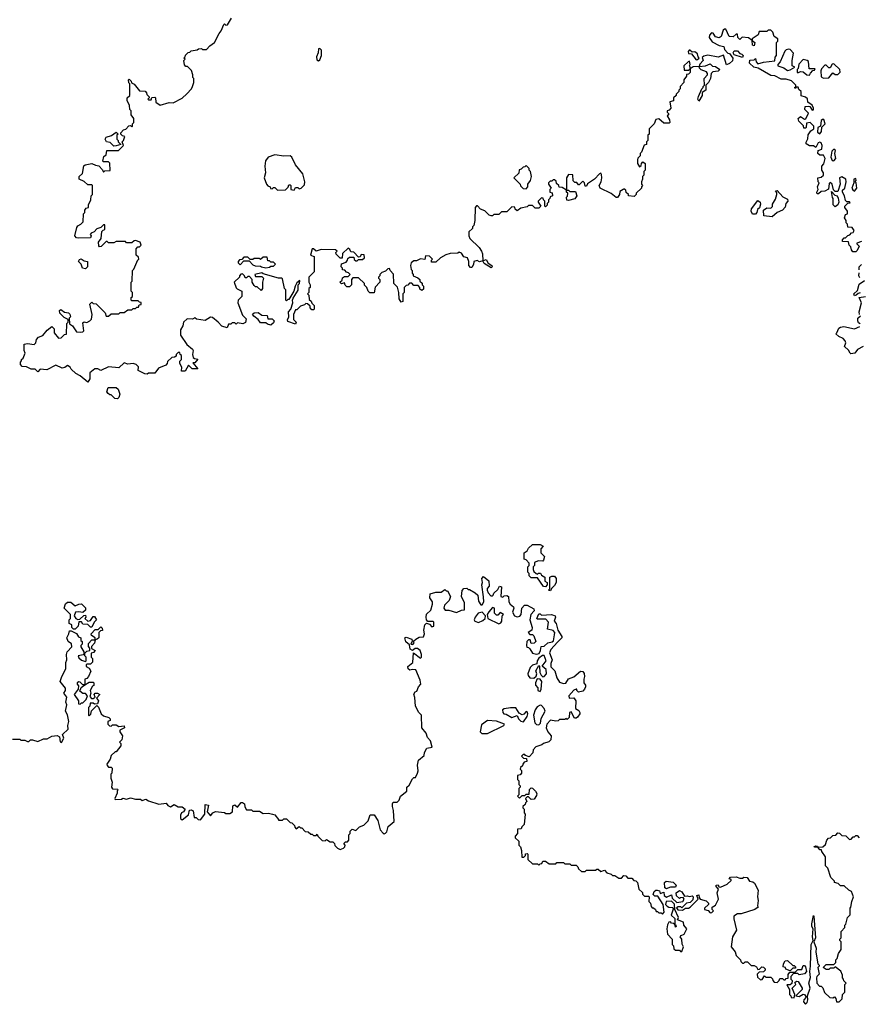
# Model space of a CAD drawing. Extents: x 2494118 to 2687960, y 757339 to 915227.
# Tile 259 of 364: x 2579695 to 2586212, y 887180 to 894822. Entities that reach past the tile are written whole.
import ezdxf

# ---------------------------------------------------------------- set-up
doc = ezdxf.new("R2010")
doc.units = 0

msp = doc.modelspace()

# ---------------------------------------------------------------- linework, layer by layer
at = {"layer": '0CON20XD'}
for points in [[(2580568.3, 892791.7), (2580570, 892875), (2580580, 892885), (2580611.7, 892958.3), (2580620, 892965), (2580618.3, 892978.3), (2580600, 892995), (2580600, 893045), (2580611.7, 893058.3), (2580625, 893060), (2580638.3, 893071.7), (2580630, 893095), (2580595, 893107.5), (2580583, 893107), (2580565, 893090), (2580525, 893090), (2580515, 893100), (2580445, 893100), (2580425, 893090), (2580385, 893090), (2580375, 893100), (2580365, 893100), (2580326.7, 893063.3), (2580315, 893060), (2580308.3, 893068.3), (2580307.5, 893095), (2580326.4, 893123.6), (2580332.5, 893177.5), (2580341.7, 893188.3), (2580357, 893193), (2580355, 893230), (2580345, 893230), (2580325, 893210), (2580295, 893200), (2580273, 893177), (2580250, 893165), (2580242.5, 893155), (2580250, 893145), (2580245, 893130), (2580155, 893127.5), (2580135, 893130), (2580122.5, 893145), (2580139.3, 893210.7), (2580147, 893223), (2580170, 893235), (2580187, 893253), (2580190, 893315), (2580200, 893325), (2580200, 893345), (2580211.7, 893358.3), (2580230, 893365), (2580230, 893385), (2580247, 893423), (2580250, 893455), (2580260, 893465), (2580260, 893535), (2580255, 893540), (2580225, 893540), (2580195, 893567.5), (2580157.5, 893585), (2580156.7, 893605), (2580181.7, 893628.3), (2580193, 893687), (2580203, 893697), (2580255, 893707.5), (2580283, 893693), (2580308.3, 893688.3), (2580338.3, 893658.3), (2580345, 893640), (2580355, 893650), (2580398.3, 893651.7), (2580395, 893710), (2580385, 893720), (2580345, 893720), (2580340, 893725), (2580348.3, 893761.7), (2580367, 893773), (2580371.7, 893808.3), (2580461.7, 893808.3), (2580500, 893845), (2580490, 893875), (2580500, 893885), (2580510, 893915), (2580491.7, 893921.7), (2580480, 893935), (2580480, 893945), (2580501.7, 893968.3), (2580518.3, 893971.7), (2580541.7, 893998.3), (2580555, 894000), (2580565, 893990), (2580570, 893995), (2580570, 894015), (2580580, 894025), (2580580, 894055), (2580560, 894085), (2580560, 894115), (2580550, 894125), (2580547, 894157), (2580530, 894195), (2580530, 894215), (2580550, 894235), (2580550, 894325), (2580543, 894333), (2580540, 894355), (2580545, 894360), (2580560, 894345), (2580561.7, 894331.7), (2580583, 894323), (2580625, 894270), (2580668.3, 894268.3), (2580680, 894255), (2580681.7, 894241.7), (2580700, 894225), (2580700, 894215), (2580690, 894205), (2580695, 894200), (2580715, 894200), (2580721.7, 894218.3), (2580745, 894220), (2580750, 894215), (2580751.7, 894181.7), (2580785, 894160), (2580855, 894180), (2580885, 894177.5), (2580955, 894212.5), (2580993, 894247), (2581027.5, 894285), (2581037.5, 894305), (2581047.5, 894335), (2581047.5, 894365), (2581040, 894375), (2581040, 894395), (2581028.3, 894428.3), (2580998.3, 894458.3), (2580985, 894460), (2580973, 894473), (2580970, 894505), (2580980, 894515), (2580970, 894525), (2580980, 894535), (2580981.7, 894548.3), (2581001.7, 894568.3), (2581015, 894570), (2581025, 894580), (2581071.7, 894588.3), (2581083, 894597), (2581105, 894600), (2581115, 894590), (2581145, 894590), (2581170.7, 894619.3), (2581207.5, 894645), (2581243.3, 894715), (2581260, 894735), (2581280, 894785), (2581285, 894790), (2581295, 894780), (2581308.3, 894781.7), (2581340, 894835)], [(2586228.3, 893101.7), (2586191.7, 893088.3), (2586191.7, 893081.7), (2586210, 893065), (2586195, 893030), (2586185, 893020), (2586161.7, 893021.7), (2586150, 893035), (2586145, 893060), (2586133, 893073), (2586128.3, 893098.3), (2586081.7, 893101.7), (2586080, 893115), (2586095, 893130), (2586105, 893130), (2586121.7, 893148.3), (2586138.3, 893151.7), (2586151.7, 893168.3), (2586165, 893170), (2586172.5, 893185), (2586155, 893210), (2586121.7, 893211.7), (2586120, 893235), (2586110, 893245), (2586110, 893265), (2586097.5, 893285), (2586105, 893310), (2586120, 893315), (2586120, 893335), (2586100, 893365), (2586100, 893375), (2586121.7, 893398.3), (2586140, 893400), (2586135, 893410), (2586115, 893410), (2586105, 893420), (2586097.5, 893455), (2586080, 893485), (2586081.7, 893498.3), (2586100, 893515), (2586108.8, 893565), (2586106.2, 893585), (2586077, 893603), (2586057.5, 893595), (2586062.5, 893545), (2586045, 893490), (2586025, 893490), (2586011.7, 893501.7), (2586000, 893545), (2585985, 893560), (2585978.3, 893551.7), (2585973, 893507), (2585945, 893492.5), (2585915, 893490), (2585895, 893470), (2585885, 893470), (2585883.3, 893485), (2585892.5, 893505), (2585887.5, 893525), (2585900, 893555), (2585892.5, 893565), (2585890, 893595), (2585915, 893600), (2585932.5, 893615), (2585932.5, 893635), (2585920, 893655), (2585920, 893685), (2585937, 893703), (2585947.5, 893745), (2585935, 893770), (2585905, 893770), (2585890, 893785), (2585891.7, 893808.3), (2585921.7, 893818.3), (2585923.3, 893845), (2585916.4, 893866.4), (2585905, 893872.5), (2585893.6, 893866.4), (2585875, 893830), (2585855, 893842.5), (2585825, 893843.3), (2585800, 893860), (2585798.3, 893871.7), (2585811.7, 893898.3), (2585815, 893930), (2585835, 893960), (2585860, 893975), (2585860, 893995), (2585830, 894025), (2585801.7, 894018.3), (2585800, 893985), (2585795, 893980), (2585781.7, 893981.7), (2585778.3, 893998.3), (2585742.5, 894035), (2585737.5, 894055), (2585755, 894070), (2585785, 894050), (2585797, 894053), (2585817.5, 894097.5), (2585790, 894125), (2585791.7, 894148.3), (2585815, 894152.5), (2585828.3, 894148.3), (2585845, 894120), (2585856.1, 894123.9), (2585856.7, 894135), (2585845, 894160), (2585811.7, 894181.7), (2585808.3, 894208.3), (2585795, 894220), (2585761.7, 894231.7), (2585760, 894265), (2585741.7, 894281.7), (2585738.3, 894298.3), (2585720, 894300), (2585718.3, 894291.7), (2585711.7, 894291.7), (2585711.7, 894298.3), (2585720, 894300), (2585720, 894315), (2585685, 894347.5), (2585645, 894360), (2585605, 894360), (2585557, 894387), (2585525, 894390), (2585427, 894447), (2585393, 894453), (2585360, 894485), (2585361.7, 894508.3), (2585395, 894510), (2585405, 894520), (2585410, 894495), (2585425, 894480), (2585468.3, 894491.7), (2585557, 894503), (2585558.3, 894531.7), (2585570, 894545), (2585570, 894645), (2585580, 894655), (2585580, 894675), (2585551.7, 894691.7), (2585540, 894725), (2585525, 894740), (2585505, 894740), (2585495, 894730), (2585435, 894730), (2585427.5, 894705), (2585380, 894675), (2585380, 894660), (2585400, 894645), (2585395, 894620), (2585382.5, 894625), (2585380, 894660), (2585351.7, 894681.7), (2585303.6, 894686.4), (2585285, 894670), (2585270, 894685), (2585265, 894710), (2585255, 894710), (2585231.7, 894688.3), (2585201.7, 894691.7), (2585175, 894750), (2585165, 894750), (2585155, 894740), (2585138.3, 894691.7), (2585125, 894682.5), (2585095, 894690), (2585078.3, 894718.3), (2585065, 894720), (2585048.3, 894701.7), (2585047.5, 894685), (2585070.7, 894650.7), (2585125, 894623.3), (2585160, 894615), (2585165, 894590), (2585191.7, 894561.7), (2585205, 894560), (2585230, 894525), (2585226.4, 894503.6), (2585205, 894482.5), (2585181.7, 894471.7), (2585157.5, 894547.5), (2585115, 894532.5), (2585035, 894547.5), (2585005, 894540), (2584991.7, 894528.3), (2585000, 894505), (2584973.9, 894476.1), (2584970, 894460), (2585016.7, 894463.3), (2585055, 894480), (2585071.7, 894461.7), (2585095, 894460), (2585130, 894435), (2585115, 894422.5), (2585075, 894417.5), (2585062.5, 894405), (2585057.5, 894365), (2585040, 894335), (2585020, 894315), (2585020, 894275), (2584991.7, 894258.3), (2584992.5, 894235), (2584965, 894190), (2584957.5, 894205), (2584963.6, 894226.4), (2584990, 894285), (2585000, 894295), (2585000, 894305), (2585010, 894315), (2585007.5, 894365), (2585032.5, 894395), (2585032.5, 894405), (2585025, 894417.5), (2584985, 894432.5), (2584972.5, 894445), (2584970, 894460), (2584923, 894457), (2584900, 894440), (2584898.3, 894411.7), (2584885, 894400), (2584871.7, 894398.3), (2584870, 894385), (2584850, 894355), (2584850, 894335), (2584820, 894305), (2584820, 894285), (2584810, 894275), (2584810, 894265), (2584790, 894245), (2584790, 894235), (2584770, 894215), (2584768.3, 894191.7), (2584740, 894185), (2584750, 894135), (2584735, 894120), (2584720, 894115), (2584720, 894105), (2584730, 894095), (2584730, 894085), (2584720, 894075), (2584737.5, 894045), (2584740, 894025), (2584735, 894020), (2584695, 894020), (2584655, 894052.5), (2584633, 894047), (2584620, 894015), (2584580, 893975), (2584580, 893935), (2584570, 893925), (2584570, 893885), (2584560, 893875), (2584560, 893855), (2584541.7, 893848.3), (2584520, 893795), (2584510, 893785), (2584510, 893765), (2584493, 893747), (2584490, 893735), (2584490, 893705), (2584505, 893680), (2584518.3, 893691.7), (2584520, 893705), (2584531.7, 893718.3), (2584550, 893705), (2584550, 893655), (2584540, 893645), (2584540, 893615), (2584530, 893605), (2584530, 893585), (2584520, 893565), (2584520, 893545), (2584530, 893535), (2584520, 893525), (2584520, 893515), (2584480, 893475), (2584480, 893465), (2584465, 893450), (2584420, 893455), (2584420, 893465), (2584401.7, 893481.7), (2584398.3, 893498.3), (2584385, 893510), (2584380, 893505)], [(2582015, 894503.3), (2582025, 894510), (2582037.5, 894545), (2582036.7, 894585), (2582025, 894600), (2582013, 894597), (2582012.5, 894565), (2581997.5, 894535), (2582001.7, 894511.7), (2582015, 894503.3)], [(2584945, 894510), (2584955, 894512.5), (2584970, 894525), (2584960, 894535), (2584956.4, 894556.4), (2584935, 894572.5), (2584915, 894570), (2584897, 894587), (2584890, 894585), (2584882.5, 894575), (2584885, 894560), (2584908.3, 894558.3), (2584945, 894510)], [(2585305, 894530), (2585240, 894550), (2585232.5, 894565), (2585240, 894580), (2585265, 894581.2), (2585285, 894560), (2585300, 894555), (2585310, 894545), (2585305, 894530)], [(2585655, 894427.5), (2585675, 894432.5), (2585710, 894455), (2585690, 894465), (2585690, 894505), (2585701.7, 894561.7), (2585675, 894590), (2585665, 894592.5), (2585645, 894587.5), (2585633, 894577), (2585597.5, 894495), (2585580, 894475), (2585580, 894465), (2585625, 894450), (2585655, 894427.5)], [(2584885, 894430), (2584900, 894440), (2584900, 894455), (2584892.5, 894465), (2584900, 894475), (2584895, 894500), (2584883.6, 894496.4), (2584850, 894465), (2584851.7, 894431.7), (2584885, 894430)], [(2585825, 894392.5), (2585831.7, 894408.3), (2585851.7, 894428.3), (2585865, 894430), (2585870, 894440), (2585821.7, 894441.7), (2585817.5, 894497.5), (2585807, 894507), (2585775, 894512.5), (2585743, 894477), (2585737, 894443), (2585730, 894435), (2585730, 894415), (2585735, 894410), (2585755, 894420), (2585775, 894417.5), (2585803.3, 894393.3), (2585825, 894392.5)], [(2585935, 894367.5), (2585975, 894372.5), (2586005, 894410), (2586025, 894397.5), (2586045, 894397.5), (2586062.5, 894415), (2586060, 894435), (2586015, 894480), (2586001.7, 894478.3), (2585985, 894450), (2585975, 894450), (2585955, 894470), (2585945, 894470), (2585918.3, 894441.7), (2585912.5, 894425), (2585915, 894380), (2585935, 894367.5)], [(2585905, 893937.5), (2585917.5, 893955), (2585921.7, 893988.3), (2585947, 894013), (2585937, 894047), (2585925, 894047.5), (2585915, 894040), (2585910, 893995), (2585890, 893985), (2585888.3, 893948.3), (2585905, 893937.5)], [(2580425, 893840), (2580398.3, 893868.3), (2580370, 893875), (2580357.5, 893895), (2580365, 893910), (2580407, 893923), (2580445, 893950), (2580460, 893935), (2580450, 893925), (2580450, 893895), (2580460, 893885), (2580460, 893875), (2580480, 893855), (2580445, 893842.5), (2580425, 893840)], [(2586015, 893727.5), (2586030, 893745), (2586022.5, 893785), (2586026.4, 893806.4), (2586015, 893817.5), (2585998.3, 893801.7), (2585990, 893755), (2586000.7, 893730.7), (2586015, 893727.5)], [(2581825, 893500), (2581835, 893520), (2581855, 893520), (2581865, 893510), (2581880, 893515), (2581905, 893540), (2581907.5, 893565), (2581892.5, 893625), (2581836.4, 893696.4), (2581806.4, 893756.4), (2581795, 893765.6), (2581746.1, 893763.9), (2581675, 893772.5), (2581623.9, 893756.1), (2581603.6, 893726.4), (2581597.5, 893685), (2581602.5, 893635), (2581592.5, 893595), (2581610, 893545), (2581621.7, 893531.7), (2581640, 893525), (2581641.7, 893511.7), (2581655, 893510), (2581665, 893520), (2581675, 893520), (2581695, 893500), (2581757, 893503), (2581778.3, 893521.7), (2581785, 893540), (2581795, 893540), (2581800, 893535), (2581800, 893505), (2581825, 893500)], [(2583625, 893510), (2583640, 893525), (2583640, 893545), (2583660, 893575), (2583667.5, 893605), (2583660, 893645), (2583650, 893655), (2583648.3, 893668.3), (2583625, 893690), (2583615, 893680), (2583601.7, 893678.3), (2583588.3, 893661.7), (2583571.7, 893658.3), (2583568.3, 893631.7), (2583530, 893595), (2583580, 893545), (2583581.7, 893531.7), (2583601.7, 893511.7), (2583625, 893510)], [(2584380, 893505), (2584351.7, 893488.3), (2584350, 893465), (2584335, 893443.3), (2584325, 893443.3), (2584285, 893473.3), (2584200, 893515), (2584192.5, 893535), (2584207, 893563), (2584212.5, 893595), (2584211.7, 893621.7), (2584205, 893630), (2584195, 893626.7), (2584156.4, 893583.6), (2584101.7, 893548.3), (2584095, 893530), (2584085, 893530), (2584080, 893555), (2584065, 893570), (2584038.3, 893541.7), (2584031.7, 893541.7), (2584018.3, 893558.3), (2584005, 893560), (2583991.7, 893571.7), (2583988.3, 893618.3), (2583955, 893620), (2583940, 893595), (2583940, 893500), (2583955, 893500), (2583965, 893490), (2584008.3, 893488.3), (2584020, 893455), (2584005, 893433.3), (2583955, 893420), (2583941.7, 893421.7), (2583940, 893445), (2583947, 893453), (2583950, 893475), (2583940, 893485), (2583940, 893500), (2583905, 893520), (2583881.7, 893521.7), (2583880, 893535), (2583861.7, 893551.7), (2583858.3, 893568.3), (2583845, 893580), (2583835, 893580), (2583825, 893570), (2583811.7, 893568.3), (2583800, 893555), (2583800, 893545), (2583820, 893515), (2583810, 893505), (2583810, 893485), (2583828.3, 893478.3), (2583830, 893455), (2583811.7, 893448.3), (2583810, 893435), (2583800, 893425), (2583800, 893405), (2583790, 893395), (2583788.3, 893381.7), (2583775, 893370), (2583770, 893375), (2583770, 893415), (2583760, 893425), (2583758.3, 893438.3), (2583745, 893440), (2583720, 893415), (2583720, 893405), (2583740, 893375), (2583725, 893360), (2583695, 893360), (2583675, 893380), (2583645, 893380), (2583635, 893370), (2583585, 893360), (2583555, 893340), (2583541.7, 893351.7), (2583538.3, 893368.3), (2583515, 893370), (2583475, 893330), (2583435, 893330), (2583415, 893310), (2583375, 893310), (2583365, 893300), (2583355, 893300), (2583340, 893305), (2583305, 893340), (2583271.7, 893351.7), (2583248.3, 893378.3), (2583241.7, 893378.3), (2583230, 893365), (2583227.5, 893265), (2583220, 893225), (2583210, 893215), (2583208.3, 893201.7), (2583180, 893175), (2583180, 893145), (2583190, 893125), (2583260, 893055), (2583280, 893025), (2583287.5, 893005), (2583290, 892950), (2583315, 892960), (2583331.7, 892931.7), (2583360, 892915), (2583362.5, 892905), (2583355, 892897.5), (2583300.7, 892930.7), (2583290, 892950), (2583265, 892942.5), (2583245, 892952.5), (2583220, 892945), (2583217, 892923), (2583205, 892900), (2583195, 892900), (2583180, 892915), (2583180, 892945), (2583170, 892975), (2583141.7, 892981.7), (2583125, 893010), (2583105, 893017.5), (2583095, 893010), (2583035, 893007.5), (2583003, 892997), (2582960, 892975), (2582925, 892940), (2582891.7, 892941.7), (2582890, 892955), (2582900, 892965), (2582877, 892987), (2582845, 892990), (2582838.3, 892961.7), (2582805, 892967.5), (2582775, 892950), (2582755, 892950), (2582733.6, 892936.4), (2582727.5, 892915), (2582733, 892883), (2582740, 892875), (2582740, 892855), (2582750, 892845), (2582750, 892835), (2582785, 892820), (2582800, 892805), (2582801.7, 892791.7), (2582818.3, 892778.3), (2582820, 892765), (2582830, 892755), (2582828.3, 892731.7), (2582815, 892720), (2582801.7, 892731.7), (2582800, 892745), (2582788.3, 892758.3), (2582755, 892760), (2582738.3, 892778.3), (2582721.7, 892778.3), (2582708.3, 892761.7), (2582695, 892760), (2582680, 892745), (2582680, 892705), (2582670, 892695), (2582670, 892635), (2582655, 892630), (2582640, 892655), (2582637.5, 892705), (2582627, 892747), (2582600, 892775), (2582597, 892847), (2582570, 892875), (2582565, 892890), (2582551.7, 892888.3), (2582535, 892870), (2582505, 892860), (2582490, 892845), (2582490, 892835), (2582480, 892825), (2582480, 892815), (2582490, 892805), (2582490, 892785), (2582453, 892747), (2582447, 892703), (2582411.7, 892701.7), (2582400, 892715), (2582390, 892745), (2582371.7, 892761.7), (2582370, 892775), (2582325, 892820), (2582281.7, 892818.3), (2582270, 892805), (2582270, 892765), (2582255, 892750), (2582235, 892750), (2582221.7, 892761.7), (2582215, 892780), (2582191.7, 892771.7), (2582180, 892785), (2582198.3, 892801.7), (2582201.7, 892818.3), (2582215, 892830), (2582245, 892830), (2582260, 892845), (2582248.3, 892858.3), (2582231.7, 892861.7), (2582218.3, 892878.3), (2582201.7, 892881.7), (2582200, 892895), (2582190, 892905), (2582191.7, 892928.3), (2582228.3, 892941.7), (2582240, 892955), (2582241.7, 892968.3), (2582255, 892980), (2582288.3, 892978.3), (2582291.7, 892961.7), (2582305, 892950), (2582315, 892950), (2582325, 892960), (2582355, 892960), (2582370, 892975), (2582368.3, 892998.3), (2582345, 893000), (2582338.3, 892981.7), (2582325, 892980), (2582288.3, 893018.3), (2582265, 893020), (2582258.3, 893038.3), (2582245, 893050), (2582201.7, 893008.3), (2582198.3, 892971.7), (2582181.7, 892971.7), (2582151.7, 893001.7), (2582150, 893015), (2582160, 893025), (2582147, 893037), (2582035, 893037.5), (2581995, 893026.2), (2581975, 893043.3), (2581963.8, 893045), (2581952.5, 892995), (2581980, 892985), (2581980, 892865), (2581940, 892825), (2581940, 892785), (2581950, 892765), (2581950, 892745), (2581940, 892735), (2581940, 892705), (2581930, 892695), (2581940, 892685), (2581941.7, 892651.7), (2581958.3, 892638.3), (2581961.7, 892621.7), (2581980, 892605), (2581980, 892575), (2581975, 892570), (2581961.7, 892571.7), (2581950, 892585), (2581948.3, 892598.3), (2581928.3, 892618.3), (2581915, 892620), (2581905, 892610), (2581875, 892600), (2581845, 892570), (2581835, 892570), (2581820, 892535), (2581820, 892495), (2581840, 892475), (2581835, 892460), (2581775, 892480), (2581773, 892493), (2581783.6, 892516.4), (2581781.2, 892555), (2581800, 892575), (2581816.2, 892623.8), (2581813.3, 892645), (2581818.3, 892661.7), (2581856.4, 892723.6), (2581856.7, 892763.3), (2581866.7, 892775), (2581868.3, 892798.3), (2581845, 892780), (2581832.5, 892755), (2581823.8, 892715), (2581785, 892650), (2581775, 892650), (2581765, 892640), (2581760, 892645), (2581760, 892725), (2581750, 892735), (2581735, 892810), (2581727, 892817), (2581705, 892816.7), (2581585, 892850), (2581575, 892857.5), (2581520, 892845), (2581525, 892830), (2581575, 892830), (2581587, 892817), (2581580, 892785), (2581580, 892735), (2581568.3, 892721.7), (2581538.3, 892748.3), (2581525, 892750), (2581515, 892760), (2581500, 892785), (2581500, 892805), (2581478.3, 892828.3), (2581465, 892830), (2581455, 892820), (2581445, 892820), (2581440, 892835), (2581425, 892850), (2581411.7, 892848.3), (2581400, 892835), (2581400, 892825), (2581360, 892785), (2581375, 892740), (2581383, 892733), (2581420, 892715), (2581420, 892675), (2581390, 892645), (2581387.5, 892625), (2581425, 892530), (2581451.7, 892501.7), (2581448.3, 892471.7), (2581427.5, 892462.5), (2581385, 892470), (2581375, 892460), (2581365, 892470), (2581345, 892470), (2581335, 892460), (2581315, 892460), (2581305, 892430), (2581265, 892442.5), (2581235.9, 892475.9), (2581191.7, 892511.7), (2581175, 892512.5), (2581135, 892487.5), (2581068.3, 892498.3), (2581055, 892507.5), (2581035, 892497.5), (2580995, 892501.2), (2580967.5, 892475), (2580962.5, 892445), (2580943.9, 892416.1), (2580944, 892374), (2580992.5, 892302.5), (2581037.5, 892265), (2581042.5, 892255), (2581037.5, 892225), (2581041.7, 892201.7), (2581052.5, 892192.5), (2581078.3, 892188.3), (2581055, 892160), (2581040, 892160), (2581078.3, 892111.7), (2581033.6, 892113.6), (2581005, 892140), (2580980, 892095), (2580950, 892095), (2580952.5, 892125), (2580937.5, 892155), (2580938.3, 892171.7), (2580950, 892185), (2580950, 892215), (2580940, 892225), (2580938.3, 892238.3), (2580925, 892240), (2580910, 892225), (2580908.3, 892211.7), (2580897, 892203), (2580875, 892200), (2580841.7, 892168.3), (2580840, 892155), (2580828.3, 892141.7), (2580771.7, 892118.3), (2580745, 892080), (2580695, 892080), (2580685, 892070), (2580665, 892072.5), (2580615, 892100), (2580617, 892127), (2580600, 892145), (2580575, 892153.3), (2580535, 892150), (2580505, 892160), (2580465, 892120), (2580385, 892127.5), (2580325, 892100), (2580301.7, 892111.7), (2580278.3, 892111.7), (2580238.3, 892081.7), (2580240, 892035), (2580225, 892010), (2580165, 892057.5), (2580130, 892075), (2580095, 892110), (2580086.4, 892126.4), (2580065, 892137.5), (2580045, 892122.5), (2580025, 892117.5), (2579975, 892140), (2579906.4, 892103.6), (2579855, 892110), (2579835, 892090), (2579815, 892110), (2579785, 892110), (2579747, 892127), (2579715, 892130), (2579700, 892145), (2579700, 892165), (2579710, 892175), (2579710, 892185), (2579722.5, 892195), (2579737.5, 892235), (2579730, 892255), (2579730, 892305), (2579755, 892310), (2579808.3, 892301.7), (2579820, 892315), (2579825, 892340), (2579840.7, 892359.3), (2579875, 892370), (2579907, 892413), (2579945, 892440), (2579961.7, 892421.7), (2579963, 892393), (2579995, 892350), (2580017, 892353), (2580041.7, 892378.3), (2580058.3, 892381.7), (2580060, 892465), (2580070, 892475), (2580070, 892495), (2580040.7, 892510.7), (2580007.5, 892545), (2580004, 892566), (2580015, 892572.5), (2580043.3, 892553.3), (2580075, 892546.7), (2580085, 892537.5), (2580090, 892515), (2580080, 892505), (2580081.7, 892461.7), (2580105, 892447.5), (2580135, 892400), (2580165, 892397.5), (2580185, 892400), (2580191.7, 892408.3), (2580185, 892470), (2580195, 892477.5), (2580215, 892472.5), (2580240, 892485), (2580251.7, 892498.3), (2580257.5, 892535), (2580240, 892615), (2580255, 892630), (2580265, 892620), (2580288.3, 892618.3), (2580358.3, 892548.3), (2580365, 892520), (2580385, 892520), (2580405, 892540), (2580465, 892540), (2580475, 892550), (2580505, 892550), (2580535, 892570), (2580565, 892570), (2580575, 892580), (2580595, 892580), (2580605, 892590), (2580618.3, 892591.7), (2580621.7, 892608.3), (2580638.3, 892611.7), (2580638.3, 892628.3), (2580625, 892630), (2580615, 892640), (2580565, 892640), (2580560, 892645), (2580560, 892665), (2580570, 892675), (2580570, 892705), (2580560, 892715), (2580560, 892785), (2580568.3, 892791.7)], [(2586175, 893492.5), (2586193.3, 893515), (2586187.5, 893555), (2586180, 893565), (2586186.4, 893573.6), (2586185, 893590), (2586170, 893585), (2586170, 893555), (2586152.5, 893515), (2586160.7, 893500.7), (2586175, 893492.5)], [(2585535, 893293.3), (2585470.7, 893300.7), (2585467.5, 893345), (2585495, 893363.3), (2585525, 893360), (2585538.3, 893371.7), (2585538.3, 893391.7), (2585561.7, 893428.3), (2585572.5, 893465), (2585571.7, 893481.7), (2585560, 893495), (2585575, 893497.5), (2585617, 893447), (2585655, 893430), (2585656.7, 893415), (2585642.5, 893395), (2585635, 893366.7), (2585616.2, 893345), (2585573.8, 893326.2), (2585535, 893293.3)], [(2586025, 893370), (2586010, 893385), (2586010, 893435), (2586003, 893443), (2585995, 893490), (2586021.7, 893461.7), (2586040, 893455), (2586047, 893437), (2586053.3, 893405), (2586046.2, 893385), (2586025, 893370)], [(2585383.6, 893313.6), (2585372.5, 893335), (2585373.8, 893355), (2585425, 893420), (2585443.3, 893405), (2585445, 893390), (2585437, 893363), (2585421.2, 893348.8), (2585416.7, 893325), (2585405, 893313.8), (2585383.6, 893313.6)], [(2580205, 892887.5), (2580183.6, 892893.6), (2580172.5, 892925), (2580152.5, 892945), (2580160, 892960), (2580173, 892967), (2580195, 892950), (2580220, 892945), (2580220, 892905), (2580205, 892887.5)], [(2581605, 892897.5), (2581635, 892902.5), (2581645, 892910), (2581665, 892910), (2581680, 892925), (2581665, 892940), (2581645, 892940), (2581635, 892950), (2581621.7, 892951.7), (2581615, 892980), (2581585, 892980), (2581565, 892960), (2581555, 892970), (2581515, 892970), (2581505, 892960), (2581485, 892960), (2581465, 892980), (2581435, 892980), (2581418.3, 892961.7), (2581401.7, 892958.3), (2581390, 892945), (2581390, 892935), (2581405, 892920), (2581435, 892950), (2581475, 892950), (2581505, 892920), (2581523, 892913), (2581565, 892910), (2581573, 892903), (2581605, 892897.5)], [(2586211.7, 892881.7), (2586210, 892905), (2586228.3, 892921.7)], [(2586218.3, 892701.7), (2586201.7, 892698.3), (2586187, 892683), (2586175, 892680), (2586170, 892695), (2586198.3, 892721.7), (2586210.7, 892769.3), (2586251.7, 892798.3)], [(2586215, 892820), (2586207.5, 892835), (2586211.7, 892858.3)], [(2586213, 892533), (2586210, 892555), (2586227.5, 892625), (2586210, 892665), (2586260, 892675)], [(2581645, 892452.5), (2581618.3, 892458.3), (2581605, 892470), (2581565, 892470), (2581546.4, 892496.4), (2581511.7, 892521.7), (2581503, 892537), (2581513.6, 892546.4), (2581545, 892548.8), (2581575, 892530), (2581616.1, 892526.1), (2581621.7, 892501.7), (2581655, 892500), (2581670, 892485), (2581665, 892470), (2581645, 892452.5)], [(2586218.3, 892461.7), (2586205, 892470), (2586200, 892485), (2586200, 892505), (2586220, 892525)], [(2586242.5, 892285), (2586197, 892263), (2586177, 892233), (2586145, 892230), (2586140, 892235), (2586127.7, 892257.7), (2586096.7, 892285), (2586106.7, 892315), (2586100.7, 892330.7), (2586087.3, 892347.3), (2586053, 892363), (2586030, 892385), (2586038.3, 892391.7), (2586052, 892428), (2586065, 892436.2), (2586090.7, 892440.7), (2586175, 892423.3), (2586215, 892440)], [(2580455, 891880), (2580433, 891883), (2580405, 891910), (2580395, 891910), (2580381.7, 891921.7), (2580372.5, 891935), (2580381.7, 891968.3), (2580445, 891967.5), (2580460, 891955), (2580472.5, 891915), (2580465, 891890), (2580455, 891880)], [(2583775, 890420), (2583761.7, 890421.7), (2583715, 890490), (2583665, 890490), (2583650, 890505), (2583650, 890525), (2583640, 890535), (2583640, 890575), (2583650, 890585), (2583650, 890605), (2583625, 890630), (2583610, 890635), (2583610, 890685), (2583635, 890700), (2583645, 890720), (2583675, 890750), (2583735, 890750), (2583757, 890737), (2583740, 890715), (2583740, 890685), (2583767, 890657), (2583761.7, 890628.3), (2583755, 890620), (2583718.3, 890621.7), (2583691.7, 890608.3), (2583690, 890585), (2583680, 890575), (2583680, 890555), (2583685, 890540), (2583703, 890523), (2583715, 890520), (2583723, 890527), (2583737, 890527), (2583745, 890510), (2583770, 890495), (2583770, 890465), (2583790, 890455), (2583790, 890435), (2583775, 890420)], [(2582760.7, 889560.7), (2582753.6, 889586.4), (2582763.6, 889606.4), (2582778.3, 889611.7), (2582790, 889645), (2582807.5, 889665), (2582802.5, 889695), (2582770, 889775), (2582745, 889780), (2582723, 889773), (2582710, 889785), (2582708.3, 889801.7), (2582747, 889833), (2582751.7, 889908.3), (2582805, 889867.5), (2582812.5, 889875), (2582813.3, 889895), (2582802.5, 889925), (2582781.7, 889941.7), (2582765, 889942.5), (2582745, 889927.5), (2582725, 889936.7), (2582719.3, 889969.3), (2582693, 889993), (2582684, 890025), (2582695, 890030), (2582737.5, 890015), (2582741.7, 889998.3), (2582730, 889975), (2582746.7, 889973.3), (2582757.5, 889985), (2582751.7, 889998.3), (2582770, 890015), (2582795, 890030), (2582828.3, 890031.7), (2582837.5, 890055), (2582832.5, 890085), (2582840, 890125), (2582851.7, 890138.3), (2582875, 890130), (2582895, 890110), (2582910, 890115), (2582910, 890145), (2582901.7, 890151.7), (2582861.7, 890151.7), (2582853, 890163), (2582850, 890185), (2582853, 890207), (2582885, 890240), (2582900, 890285), (2582900, 890305), (2582877.5, 890335), (2582880, 890365), (2582925, 890380), (2582965, 890380), (2582995, 890400), (2583005, 890390), (2583015, 890390), (2583040, 890345), (2583027.5, 890315), (2582993, 890277), (2582987.5, 890255), (2582998.3, 890238.3), (2583025, 890240), (2583085, 890220), (2583125, 890240), (2583147, 890243), (2583146.7, 890295), (2583123.6, 890346.4), (2583128.3, 890391.7), (2583141.7, 890408.3), (2583165, 890410), (2583175, 890400), (2583185, 890400), (2583230, 890375), (2583250, 890355), (2583255, 890310), (2583275, 890280), (2583285, 890280), (2583296.2, 890305), (2583293.8, 890343.8), (2583282, 890435), (2583287.5, 890455), (2583282.5, 890485), (2583295, 890500), (2583337, 890467), (2583340, 890425), (2583323, 890407), (2583322.5, 890395), (2583330, 890375), (2583351.7, 890351.7), (2583365, 890350), (2583370, 890355), (2583375, 890370), (2583405, 890400), (2583420, 890425), (2583435, 890420), (2583430, 890345), (2583445, 890340), (2583455, 890350), (2583475, 890352.5), (2583490, 890345), (2583492.5, 890305), (2583502.5, 890285), (2583526.7, 890265), (2583530, 890255), (2583520, 890225), (2583536.4, 890196.4), (2583555, 890186.7), (2583578, 890192), (2583586.2, 890205), (2583592.5, 890255), (2583613, 890277), (2583635, 890277.5), (2583685, 890250), (2583687, 890233), (2583662.5, 890205), (2583653.8, 890165), (2583672.5, 890105), (2583670, 890085), (2583642.5, 890065), (2583655, 890050), (2583675, 890050), (2583685, 890040), (2583700, 889995), (2583687, 889983), (2583665, 889980), (2583658.3, 890008.3), (2583645, 890010), (2583630, 889995), (2583627.5, 889965), (2583631.7, 889951.7), (2583645, 889950), (2583655, 889940), (2583676.4, 889906.4), (2583705, 889896.7), (2583726, 889904), (2583736.7, 889925), (2583741.7, 889958.3), (2583765, 889960), (2583793, 889987), (2583827, 889993), (2583838.3, 890001.7), (2583846.7, 890046.7), (2583847.5, 890065), (2583835, 890082.5), (2583792.5, 890092.5), (2583800, 890145), (2583778.3, 890168.3), (2583715, 890170), (2583710, 890175), (2583725, 890210), (2583735, 890210), (2583745, 890200), (2583823.6, 890206.4), (2583850, 890195), (2583852.5, 890185), (2583843, 890153), (2583860, 890135), (2583873, 890083), (2583902.5, 890035), (2583902.5, 890025), (2583870.3, 889989.7), (2583816.2, 889935), (2583807, 889907), (2583826.7, 889855), (2583817.5, 889825), (2583818.3, 889798.3), (2583848.3, 889768.3), (2583863.3, 889715), (2583885, 889680), (2583915, 889670), (2583935, 889672.5), (2583953.6, 889706.4), (2583995, 889722.5), (2584046.7, 889766.7), (2584065, 889762.5), (2584077, 889747), (2584080, 889725), (2584072.5, 889705), (2584072.5, 889675), (2584086.7, 889656.7), (2584087.5, 889645), (2584080, 889625), (2584065, 889610), (2584033, 889603), (2584020, 889615), (2584020, 889625), (2584013, 889627), (2583995, 889617.5), (2583957.5, 889575), (2583960, 889555), (2583995, 889560), (2584012.5, 889535), (2584010, 889475), (2584035, 889460), (2584042.5, 889445), (2584042.5, 889435), (2584025, 889410), (2584015, 889400), (2584001.7, 889401.7), (2583975, 889450), (2583962.5, 889445), (2583960, 889405), (2583945, 889390), (2583935, 889397.5), (2583925, 889390), (2583885, 889390), (2583875, 889380), (2583855, 889377.5), (2583814.2, 889385.8), (2583786.7, 889355), (2583780, 889325), (2583793.9, 889293.9), (2583820, 889265), (2583818.3, 889231.7), (2583801.7, 889218.3), (2583760, 889205), (2583747, 889193), (2583701.7, 889178.3), (2583680, 889155), (2583678.3, 889131.7), (2583648.3, 889101.7), (2583621.7, 889111.7), (2583615, 889120), (2583601.7, 889118.3), (2583590, 889105), (2583605, 889090), (2583628.3, 889088.3), (2583630, 889065), (2583611.7, 889058.3), (2583600, 889045), (2583598.3, 889031.7), (2583581.7, 889018.3), (2583580, 889005), (2583590, 888995), (2583590, 888975), (2583578.3, 888961.7), (2583560, 888955), (2583560, 888925), (2583570, 888915), (2583570, 888885), (2583580, 888875), (2583580, 888865), (2583570, 888855), (2583570, 888805), (2583560, 888795), (2583575, 888780), (2583595, 888800), (2583615, 888800), (2583625, 888810), (2583648.3, 888811.7), (2583652.5, 888847.5), (2583665, 888860), (2583676.4, 888856.4), (2583697.5, 888835), (2583707.5, 888815), (2583705, 888800), (2583687, 888773), (2583665, 888770), (2583645, 888790), (2583635, 888790), (2583621.7, 888778.3), (2583630, 888755), (2583620, 888745), (2583618.3, 888731.7), (2583600, 888715), (2583600, 888705), (2583610, 888695), (2583610, 888665), (2583617.5, 888655), (2583610, 888575), (2583591.7, 888558.3), (2583588.3, 888541.7), (2583560, 888540), (2583560, 888505), (2583540, 888485), (2583541.7, 888471.7), (2583570, 888445), (2583570, 888415), (2583581.7, 888401.7), (2583590, 888375), (2583591.7, 888321.7), (2583608.3, 888321.7), (2583620, 888335), (2583621.7, 888348.3), (2583635, 888350), (2583640, 888345), (2583640, 888305), (2583675, 888270), (2583715, 888270), (2583725, 888260), (2583735, 888270), (2583748.3, 888271.7), (2583755, 888290), (2583775, 888290), (2583805, 888270), (2583855, 888270), (2583865, 888280), (2583915, 888280), (2583925, 888270), (2583965, 888270), (2583975, 888260), (2584015, 888260), (2584028.3, 888248.3), (2584031.7, 888231.7), (2584055, 888210), (2584085, 888210), (2584095, 888220), (2584165, 888220), (2584175, 888230), (2584185, 888230), (2584205, 888210), (2584235, 888220), (2584251.7, 888201.7), (2584285, 888190), (2584295, 888180), (2584315, 888180), (2584345, 888160), (2584365, 888160), (2584385, 888180), (2584398.3, 888178.3), (2584415, 888160), (2584445, 888160), (2584461.7, 888141.7), (2584478.3, 888138.3), (2584490, 888125), (2584500, 888075), (2584528.3, 888048.3), (2584530, 888035), (2584545, 888020), (2584575, 888020), (2584580, 888015), (2584578.3, 887978.3), (2584590, 887965), (2584595, 887940), (2584605, 887930), (2584615, 887930), (2584630, 887915), (2584635, 887900), (2584645, 887900), (2584655, 887890), (2584675, 887890), (2584685, 887880), (2584697.5, 887895), (2584690, 887955), (2584648.3, 888018.3), (2584625, 888020), (2584611.7, 888031.7), (2584620, 888055), (2584633, 888067), (2584643, 888067), (2584660, 888060), (2584665, 888040), (2584695, 888050), (2584697.5, 888025), (2584715, 888012.5), (2584755, 888030), (2584760, 888005), (2584795, 887970), (2584841.7, 887978.3), (2584852.5, 887995), (2584845, 888010), (2584823, 888007), (2584815, 888000), (2584791.7, 888021.7), (2584790, 888045), (2584815, 888062.5), (2584833, 888053), (2584855, 888020), (2584875, 888022.5), (2584893, 888017), (2584915, 888022.5), (2584922.5, 888015), (2584918.8, 887991.2), (2584898.8, 887971.2), (2584870, 887965), (2584835, 887930), (2584827, 887937), (2584805, 887937.5), (2584791.7, 887928.3), (2584803, 887913), (2584838.3, 887911.7), (2584862.5, 887927.5), (2584885, 887927.5), (2584900, 887935), (2584960, 887995), (2584950, 888025), (2584965, 888030), (2584968.3, 888008.3), (2584977, 887997), (2585023.6, 887983.6), (2585040, 887965), (2585040, 887955), (2585010, 887925), (2585010, 887915), (2585038.3, 887908.3), (2585055, 887890), (2585068.3, 887891.7), (2585080, 887905), (2585070, 887915), (2585070, 887935), (2585095, 887950), (2585120, 887995), (2585107.5, 888045), (2585120, 888075), (2585100, 888095), (2585100, 888105), (2585115, 888107.5), (2585121.7, 888091.7), (2585135, 888090), (2585185, 888112.5), (2585218.3, 888141.7), (2585218.3, 888148.3), (2585202.5, 888155), (2585213, 888167), (2585255, 888170), (2585285, 888160), (2585305, 888160), (2585315, 888167.5), (2585340, 888165), (2585360, 888135), (2585385, 888130), (2585399.5, 888119.5), (2585427.5, 888065), (2585422.5, 888015), (2585427.5, 887985), (2585422.5, 887945), (2585427.5, 887935), (2585400, 887915), (2585295, 887883.3), (2585265, 887883.3), (2585237.5, 887865), (2585237, 887843), (2585257.5, 887755), (2585227.5, 887705), (2585217.5, 887625), (2585248.3, 887588.3), (2585255, 887560), (2585290, 887525), (2585291.7, 887511.7), (2585305, 887500), (2585315, 887500), (2585325, 887510), (2585345, 887510), (2585371.7, 887481.7), (2585395, 887480), (2585415, 887470), (2585425, 887450), (2585438.3, 887451.7), (2585455, 887470), (2585468.3, 887468.3), (2585480, 887455), (2585480, 887445), (2585468.3, 887431.7), (2585435, 887430), (2585420, 887415), (2585421.7, 887391.7), (2585445, 887370), (2585458.3, 887371.7), (2585475, 887400), (2585485, 887390), (2585525, 887390), (2585538.3, 887378.3), (2585540, 887365), (2585551.7, 887351.7), (2585575, 887350), (2585590, 887365), (2585595, 887380), (2585615, 887380), (2585625, 887370), (2585635, 887370), (2585645, 887380), (2585658.3, 887381.7), (2585658.3, 887411.7), (2585671.7, 887428.3), (2585715, 887430), (2585735, 887450), (2585765, 887450), (2585775, 887480), (2585785, 887480), (2585795, 887470), (2585802.5, 887435)], [(2583815, 890390), (2583800, 890395), (2583810, 890405), (2583810, 890495), (2583825, 890502.5), (2583845, 890502.5), (2583860, 890485), (2583860, 890455), (2583845, 890430), (2583821.7, 890408.3), (2583815, 890390)], [(2580111.7, 890091.7), (2580100, 890105), (2580100, 890125), (2580080, 890135), (2580080, 890165), (2580090, 890175), (2580090, 890205), (2580040, 890255), (2580051.2, 890288.8), (2580065, 890302.5), (2580091.7, 890301.7), (2580125, 890272.5), (2580153, 890287), (2580175, 890287.5), (2580207, 890257), (2580205, 890240), (2580185, 890220), (2580155, 890227.5), (2580127, 890223), (2580117.5, 890195), (2580130, 890175), (2580145, 890167.5), (2580161.7, 890168.3), (2580191.7, 890198.3), (2580205, 890200), (2580207.5, 890185), (2580200, 890175), (2580223, 890153), (2580245, 890160), (2580265, 890190), (2580275, 890190), (2580290, 890165), (2580273, 890147), (2580255, 890107.5), (2580245, 890107.5), (2580225, 890127.5), (2580185, 890130), (2580175, 890150), (2580155, 890150), (2580150, 890115), (2580125, 890092.5), (2580111.7, 890091.7)], [(2583255, 890143.3), (2583290.8, 890159.2), (2583307.5, 890175), (2583310, 890195), (2583285, 890223.8), (2583253.9, 890216.1), (2583230, 890185), (2583223.3, 890165), (2583227.5, 890155), (2583255, 890143.3)], [(2583415, 890132.5), (2583429.3, 890140.7), (2583437.5, 890155), (2583440, 890195), (2583450, 890205), (2583425, 890220), (2583405, 890200), (2583395, 890200), (2583380, 890215), (2583380, 890255), (2583365, 890260), (2583335, 890227.5), (2583323.3, 890205), (2583327.5, 890175), (2583415, 890132.5)], [(2579638.3, 889238.3), (2579695, 889237.5), (2579705, 889230), (2579735, 889230), (2579755, 889220), (2579765, 889220), (2579778.3, 889231.7), (2579795, 889232.5), (2579835, 889220), (2579880, 889240), (2579909.3, 889240.7), (2579945, 889260), (2579985, 889266.7), (2580003.3, 889255), (2580008.3, 889218.3), (2580018.3, 889211.7), (2580037.5, 889245), (2580027.5, 889275), (2580070, 889315), (2580067.5, 889345), (2580076.7, 889375), (2580067, 889427), (2580050, 889455), (2580060, 889505), (2580053.3, 889525), (2580060, 889565), (2580036.7, 889595), (2580050, 889615), (2580050, 889635), (2580010, 889685), (2580022.5, 889725), (2580052.5, 889785), (2580053, 889833), (2580060, 889855), (2580057.5, 889895), (2580062.5, 889915), (2580100, 889955), (2580096.7, 889976.7), (2580070, 889995), (2580060, 890025), (2580077.5, 890055), (2580081.7, 890078.3), (2580095, 890080), (2580135, 890057.5), (2580151.7, 890031.7), (2580170, 890025), (2580170, 890005), (2580180, 889995), (2580180, 889975), (2580170, 889965), (2580170, 889955), (2580192.5, 889915), (2580191.7, 889898.3), (2580187.5, 889892.5), (2580150, 889885), (2580155, 889870), (2580175, 889850), (2580205, 889840), (2580210, 889845), (2580210, 889875), (2580200, 889885), (2580200, 889905), (2580215, 889920), (2580240, 889925), (2580240, 889945), (2580228.3, 889958.3), (2580228.3, 889981.7), (2580255, 890010), (2580280, 890010), (2580280, 890025), (2580251.7, 890041.7), (2580250, 890055), (2580281.7, 890088.3), (2580305, 890090), (2580325, 890110), (2580335, 890100), (2580338.3, 890081.7), (2580321.7, 890078.3), (2580310, 890065), (2580310, 890025), (2580296.7, 890013.3), (2580280, 890010), (2580276.2, 889983.8), (2580253, 889957), (2580251.7, 889941.7), (2580280, 889925), (2580268.3, 889911.7), (2580250, 889905), (2580250, 889875), (2580260, 889865), (2580260, 889835), (2580245, 889820), (2580215, 889820), (2580210, 889815), (2580211.7, 889801.7), (2580235, 889790), (2580246.7, 889765), (2580230, 889725), (2580215, 889710), (2580200, 889705), (2580200, 889660), (2580235, 889680), (2580265, 889680), (2580270, 889675), (2580270, 889655), (2580260, 889650), (2580242.5, 889615), (2580247.5, 889595), (2580238.3, 889568.3), (2580253, 889553), (2580265, 889552.5), (2580280, 889565), (2580272.5, 889585), (2580280, 889595), (2580300, 889595), (2580316.7, 889585), (2580290, 889555), (2580306.7, 889535), (2580298.3, 889511.7), (2580275, 889510), (2580265, 889517.5), (2580241.7, 889518.3), (2580240, 889495), (2580230, 889485), (2580230, 889425), (2580235, 889420), (2580248.3, 889431.7), (2580251.7, 889458.3), (2580295, 889500), (2580307, 889487), (2580327.5, 889435), (2580345, 889420), (2580385.9, 889405.9), (2580397.5, 889395), (2580398.3, 889381.7), (2580380, 889375), (2580380, 889355), (2580391.7, 889341.7), (2580405, 889340), (2580415, 889350), (2580445, 889350), (2580465, 889337.5), (2580505, 889342.5), (2580507.5, 889325), (2580473, 889307), (2580472.5, 889295), (2580492.5, 889265), (2580487, 889233), (2580470, 889215), (2580480, 889205), (2580480, 889185), (2580445, 889140), (2580435, 889140), (2580405, 889110), (2580397, 889083), (2580372.5, 889045), (2580373.3, 889033.3), (2580385, 889020), (2580405, 889020), (2580411.7, 889011.7), (2580410, 888975), (2580402.5, 888967.5), (2580402.5, 888935), (2580412.5, 888905), (2580407.5, 888865), (2580415, 888852.5), (2580455, 888850), (2580460, 888845), (2580452.5, 888837.5), (2580451.7, 888818.3), (2580433, 888777), (2580435, 888770), (2580485, 888773.3), (2580495, 888780), (2580525, 888773.3), (2580555, 888782.5), (2580595, 888771.2), (2580633.3, 888773.3), (2580645, 888762.5), (2580675, 888772.5), (2580695, 888760), (2580775, 888732.5), (2580831.7, 888741.7), (2580843.6, 888723.6), (2580865, 888712.5), (2580895, 888730), (2580925, 888712.5), (2580955, 888712.5), (2580980, 888695), (2580966.4, 888673.6), (2580950, 888665), (2580943, 888647), (2580943, 888623), (2580955, 888612.5), (2581005, 888650), (2581012.5, 888687.5), (2581025, 888690), (2581041.7, 888681.7), (2581050, 888630), (2581065, 888630), (2581080, 888615), (2581098.3, 888611.7), (2581132.5, 888655), (2581135, 888730), (2581160, 888725), (2581150, 888675), (2581175, 888642.5), (2581193.6, 888666.4), (2581215, 888677.5), (2581285, 888670), (2581295, 888660), (2581325, 888660), (2581347.5, 888675), (2581350, 888720), (2581365, 888727.5), (2581385, 888710), (2581413.6, 888746.4), (2581425, 888747.5), (2581440, 888735), (2581443, 888713), (2581455, 888690), (2581495, 888690), (2581505, 888680), (2581555, 888680), (2581585, 888660), (2581625, 888662.5), (2581657, 888657), (2581675, 888650), (2581702.5, 888615), (2581705, 888610), (2581735, 888610), (2581745, 888620), (2581765, 888620), (2581795, 888590), (2581808.3, 888588.3), (2581828.3, 888568.3), (2581830, 888555), (2581841.7, 888541.7), (2581865, 888560), (2581875, 888550), (2581885, 888550), (2581911.7, 888521.7), (2581935, 888520), (2581955, 888500), (2581965, 888500), (2581975, 888490), (2581995, 888490), (2582005, 888500), (2582010, 888485), (2582041.7, 888451.7), (2582065, 888450), (2582075, 888460), (2582105, 888440), (2582125, 888440), (2582138.3, 888428.3), (2582141.7, 888411.7), (2582161.7, 888391.7), (2582182.5, 888382.5), (2582208.3, 888391.7), (2582218.3, 888401.7), (2582220, 888415), (2582211.7, 888428.3), (2582225, 888440), (2582238.3, 888441.7), (2582250, 888455), (2582250, 888495), (2582260, 888505), (2582260, 888525), (2582275, 888540), (2582305, 888530), (2582331.7, 888558.3), (2582365, 888570), (2582400, 888605), (2582415, 888650), (2582445, 888650), (2582475.9, 888605.9), (2582493, 888533), (2582515, 888507.5), (2582525, 888503.3), (2582535, 888507.5), (2582545, 888520), (2582555, 888560), (2582601.7, 888598.3), (2582597.5, 888685), (2582587.5, 888715), (2582587.5, 888735), (2582595, 888750), (2582625, 888750), (2582640, 888765), (2582650, 888795), (2582700, 888835), (2582700, 888865), (2582718.8, 888881.2), (2582745, 888930), (2582755, 888940), (2582768.3, 888941.7), (2582782.5, 888975), (2582786.7, 888993.3), (2582782.5, 889035), (2582790, 889075), (2582835, 889110), (2582837.5, 889135), (2582855, 889167.5), (2582896.7, 889175), (2582883.3, 889225), (2582861.2, 889251.2), (2582848.8, 889285), (2582817.5, 889325), (2582813, 889423), (2582792.5, 889445), (2582766.7, 889495), (2582760.7, 889560.7)], [(2583685, 889712.5), (2583702.5, 889727.5), (2583707.5, 889745), (2583700.7, 889769.3), (2583725, 889810), (2583730, 889805), (2583732.5, 889755), (2583743.6, 889733.6), (2583755, 889722.5), (2583765, 889723.3), (2583783.3, 889745), (2583780, 889780), (2583750, 889805), (2583780, 889845), (2583765, 889887.5), (2583751.7, 889888.3), (2583725, 889866.7), (2583711.2, 889845), (2583708.3, 889821.7), (2583675, 889813.3), (2583656.7, 889795), (2583640, 889745), (2583641.2, 889731.2), (2583655, 889713.8), (2583685, 889712.5)], [(2580165, 889510), (2580175, 889520), (2580185, 889520), (2580210, 889545), (2580220, 889575), (2580205, 889592.5), (2580185, 889592.5), (2580161.7, 889611.7), (2580171.7, 889638.3), (2580200, 889660), (2580185, 889660), (2580165, 889680), (2580155, 889682.5), (2580140, 889675), (2580140, 889665), (2580151.7, 889651.7), (2580150, 889625), (2580117.5, 889585), (2580152.5, 889535), (2580151.7, 889511.7), (2580165, 889510)], [(2583735, 889607.5), (2583742.5, 889625), (2583746.4, 889686.4), (2583735, 889702.5), (2583712.5, 889707.5), (2583697.5, 889675), (2583698.3, 889658.3), (2583717, 889637), (2583717.5, 889615), (2583735, 889607.5)], [(2583605, 889373.8), (2583633.3, 889415), (2583640, 889435), (2583635, 889450), (2583625, 889452.5), (2583608, 889432), (2583595, 889426.7), (2583570.7, 889440.7), (2583545, 889480), (2583505, 889482.5), (2583455, 889473.8), (2583442, 889465), (2583444.1, 889444.1), (2583453.9, 889433.9), (2583471.7, 889431.7), (2583515, 889406.7), (2583555, 889422.5), (2583567.5, 889395), (2583585, 889377.5), (2583605, 889373.8)], [(2583725, 889350), (2583737.7, 889362.3), (2583741.2, 889398.8), (2583772.5, 889455), (2583766.7, 889476.7), (2583745, 889500), (2583735, 889502.5), (2583710.8, 889489.2), (2583696.2, 889465), (2583683.8, 889425), (2583692, 889365), (2583705, 889350.8), (2583725, 889350)], [(2583280.9, 889280.9), (2583325, 889281.3), (2583452.5, 889345), (2583457.5, 889355), (2583396.7, 889376.7), (2583325, 889382), (2583279.6, 889350.4), (2583268.8, 889295), (2583280.9, 889280.9)], [(2585802.5, 887435), (2585785, 887417.5), (2585745, 887410), (2585735, 887420), (2585701.7, 887418.3), (2585680, 887395), (2585680, 887375), (2585690, 887365), (2585688.3, 887341.7), (2585675, 887330), (2585650, 887330), (2585670, 887295), (2585670, 887255), (2585680, 887245), (2585681.7, 887231.7), (2585705, 887230), (2585710, 887255), (2585690, 887305), (2585720, 887335), (2585711.7, 887348.3), (2585725, 887360), (2585738.3, 887358.3), (2585767.5, 887305), (2585767.5, 887295), (2585720, 887245), (2585745, 887240), (2585775, 887257.5), (2585787, 887257), (2585800, 887235), (2585780, 887215), (2585778.3, 887198.3), (2585795, 887180), (2585806.4, 887193.6), (2585812.5, 887215), (2585810, 887245), (2585831.2, 887305), (2585820, 887345), (2585831.7, 887388.3), (2585826.7, 887435), (2585833.3, 887475), (2585837, 887643), (2585852.5, 887675), (2585847.5, 887705), (2585853.3, 887765), (2585844.2, 887785), (2585844, 887805), (2585855, 887870), (2585860, 887865), (2585872.5, 887695), (2585860, 887665), (2585877.5, 887615), (2585873.3, 887585), (2585890, 887495), (2585900, 887485), (2585900, 887475), (2585890, 887465), (2585900, 887415), (2585883, 887397), (2585880, 887385), (2585883, 887343), (2585901.7, 887321.7), (2585915, 887320), (2585928.3, 887308.3), (2585941.7, 887271.7), (2585981.7, 887231.7), (2586005, 887230), (2586018.3, 887238.3), (2586030, 887225), (2586035, 887200), (2586055, 887200), (2586078.3, 887221.7), (2586080, 887255), (2586100, 887275), (2586100, 887335), (2586110, 887345), (2586091.7, 887361.7), (2586090, 887375), (2586080, 887385), (2586080, 887405), (2586068.3, 887438.3), (2586025, 887470), (2586015, 887460), (2585985, 887460), (2585975, 887450), (2585955, 887450), (2585930, 887465), (2585955, 887490), (2586015, 887490), (2586030, 887505), (2586030, 887525), (2586040, 887535), (2586050, 887575), (2586070, 887605), (2586070, 887665), (2586060, 887675), (2586060, 887685), (2586070, 887695), (2586070, 887745), (2586100, 887775), (2586100, 887795), (2586107, 887803), (2586120, 887855), (2586140, 887875), (2586140, 887925), (2586147, 887933), (2586153, 887977), (2586167.5, 888015), (2586150, 888055), (2586130, 888065), (2586095, 888100), (2586065, 888100), (2586048.3, 888118.3), (2586020, 888125), (2586020, 888135), (2585990, 888165), (2585967, 888237), (2585950, 888255), (2585950, 888325), (2585920, 888365), (2585918.3, 888378.3), (2585905, 888380), (2585890, 888400), (2585865, 888400), (2585862.5, 888405), (2585875, 888410), (2585887, 888407), (2585890, 888400), (2585928.3, 888401.7), (2585948.3, 888421.7), (2585960, 888455), (2585971.7, 888468.3), (2585988.3, 888471.7), (2586005, 888490), (2586028.3, 888491.7), (2586045, 888510), (2586058.3, 888508.3), (2586075, 888490), (2586108.3, 888488.3), (2586135, 888460), (2586148.3, 888461.7), (2586165, 888480), (2586175, 888480), (2586185, 888490), (2586195, 888490), (2586211.7, 888471.7)], [(2584715, 888077.5), (2584703, 888083), (2584700, 888125), (2584713, 888137), (2584767, 888127), (2584790, 888105), (2584785, 888090), (2584745, 888090), (2584725, 888082.5), (2584715, 888077.5)], [(2584835, 887590), (2584847.5, 887625), (2584837.5, 887647.5), (2584833.3, 887685), (2584822.5, 887705), (2584830, 887715), (2584852.5, 887725), (2584872.5, 887765), (2584850, 887795), (2584846.4, 887816.4), (2584800, 887835), (2584807.5, 887855), (2584780, 887915), (2584778.3, 887958.3), (2584755, 887980), (2584713, 887977), (2584707.5, 887955), (2584720.7, 887940.7), (2584733.9, 887933.9), (2584762.5, 887932.5), (2584770, 887925), (2584752.7, 887872.7), (2584780, 887845), (2584780, 887800), (2584785, 887800), (2584790, 887785), (2584785, 887780), (2584780, 887800), (2584768.3, 887808.3), (2584755, 887810), (2584745, 887820), (2584733.6, 887816.4), (2584723, 887797), (2584717.5, 887765), (2584723.6, 887723.6), (2584760, 887685), (2584760, 887645), (2584770, 887635), (2584771.7, 887611.7), (2584785, 887600), (2584815, 887600), (2584825, 887590), (2584835, 887590)], [(2585675, 887440), (2585641.7, 887451.7), (2585640, 887465), (2585621.7, 887471.7), (2585622.5, 887495), (2585635, 887517.5), (2585655, 887520), (2585695, 887480), (2585705, 887480), (2585718.3, 887468.3), (2585715, 887460), (2585695, 887460), (2585675, 887440)]]:
    msp.add_lwpolyline(points, dxfattribs=at)

doc.saveas('drawing.dxf')
